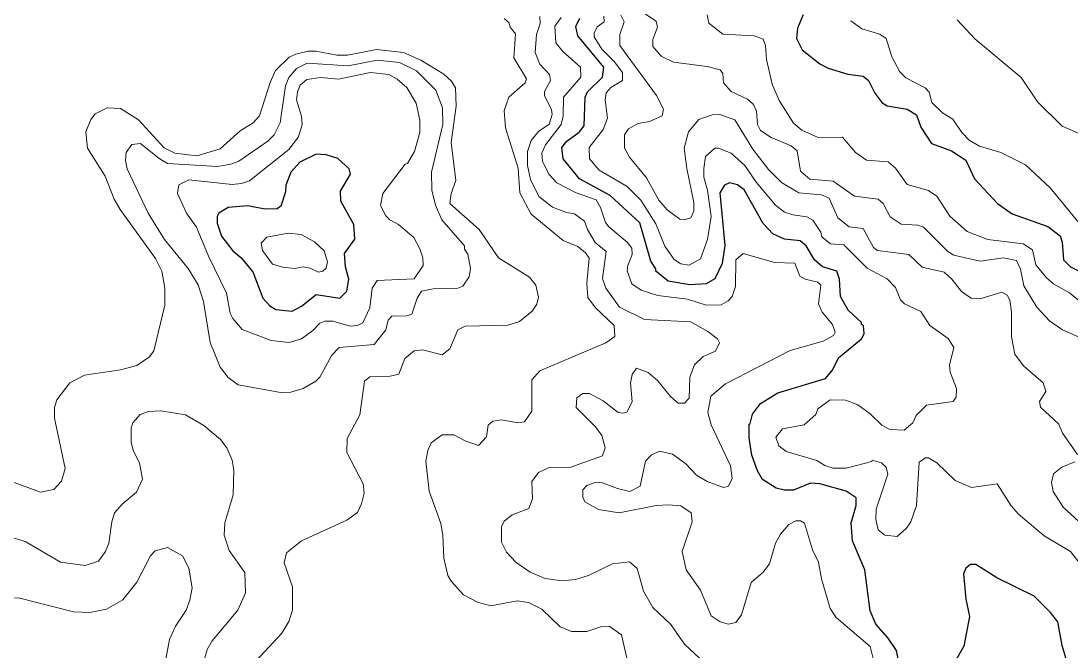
# Model space of a CAD drawing. Extents: x 265 to 291.4, y 7731.5 to 7759.6.
# Drawn here: x 269.974 to 272.004, y 7756.92 to 7758.137 of the extents above; entities that cross this region are included whole.
import ezdxf

# ---------------------------------------------------------------- set-up
doc = ezdxf.new("R2010")
doc.units = 0
doc.header["$LTSCALE"] = 0.032
doc.layers.add('1', color=7, linetype='Continuous', lineweight=25)
doc.layers.add('2', color=7, linetype='Continuous', lineweight=13)

msp = doc.modelspace()

# ---------------------------------------------------------------- linework, layer by layer
at = {"layer": '1'}
for points in [[(271.2015, 7757.6582), (271.1919, 7757.6734), (271.1705, 7757.7473), (271.1132, 7757.7998), (271.0543, 7757.8324), (271.0225, 7757.8706), (271.0201, 7757.8929), (271.0296, 7757.9048), (271.0535, 7757.9223), (271.0631, 7757.935), (271.0654, 7757.99), (271.0694, 7758.0003), (271.0989, 7758.0289), (271.1012, 7758.048), (271.0511, 7758.1085), (271.0471, 7758.1268), (271.0551, 7758.1427)], [(271.4863, 7758.1491), (271.4759, 7758.1236), (271.4735, 7758.1037), (271.4847, 7758.0814), (271.5189, 7758.0544), (271.5348, 7758.0464), (271.573, 7758.0345), (271.6024, 7758.0305), (271.6128, 7758.0226), (271.6255, 7757.9979), (271.639, 7757.9796), (271.6493, 7757.9732), (271.6875, 7757.9669), (271.7058, 7757.9558), (271.7138, 7757.9319), (271.7345, 7757.9008), (271.7734, 7757.8865), (271.8013, 7757.8682), (271.818, 7757.8325), (271.8625, 7757.7847), (271.8904, 7757.7648), (271.9596, 7757.7402), (271.9834, 7757.7219), (271.9874, 7757.71), (271.9898, 7757.6757), (272.0033, 7757.6622), (272.0376, 7757.6455)], [(271.6811, 7756.8476), (271.6668, 7756.9208), (271.6509, 7756.9447), (271.6271, 7756.9717), (271.6159, 7756.9972), (271.6056, 7757.0767), (271.5817, 7757.1324), (271.5793, 7757.1674), (271.5889, 7757.2008), (271.5889, 7757.2159), (271.5698, 7757.2287), (271.5189, 7757.243), (271.5006, 7757.2438), (271.468, 7757.2302), (271.4505, 7757.2302), (271.4346, 7757.2342), (271.4083, 7757.251), (271.398, 7757.2677), (271.3876, 7757.2979), (271.382, 7757.3313), (271.382, 7757.3583), (271.3844, 7757.3591), (271.3884, 7757.3774), (271.4043, 7757.3981), (271.4378, 7757.4188), (271.53, 7757.4466), (271.5435, 7757.4625), (271.5547, 7757.4864), (271.5992, 7757.523), (271.6048, 7757.5325), (271.6032, 7757.5485), (271.5992, 7757.5508), (271.5992, 7757.5548), (271.5738, 7757.5787), (271.5586, 7757.6049), (271.5571, 7757.6384), (271.5515, 7757.6535), (271.5237, 7757.6622), (271.5085, 7757.6757), (271.4926, 7757.7028), (271.4807, 7757.7123), (271.4505, 7757.7155), (271.4282, 7757.7258), (271.4091, 7757.7457), (271.3725, 7757.811), (271.3598, 7757.8205), (271.3439, 7757.8245), (271.3343, 7757.8197), (271.3256, 7757.8054), (271.3351, 7757.7036), (271.3303, 7757.6686)], [(271.3303, 7757.6686), (271.316, 7757.6391), (271.2993, 7757.6296), (271.2675, 7757.6272), (271.2254, 7757.6344), (271.2015, 7757.6535), (271.2015, 7757.6582)], [(272.0264, 7756.8381), (271.9985, 7756.8938), (271.9874, 7756.9304), (271.9787, 7756.9757), (271.9651, 7756.994), (271.9333, 7757.0258), (271.861, 7757.0608), (271.8204, 7757.0871), (271.81, 7757.0871), (271.8013, 7757.0799), (271.7965, 7757.0688), (271.8013, 7757.0195)], [(271.8013, 7757.0195), (271.8084, 7756.9861), (271.7973, 7756.9288), (271.775, 7756.8898), (271.7496, 7756.8747), (271.7424, 7756.8659), (271.74, 7756.854)]]:
    msp.add_lwpolyline(points, dxfattribs=at)
msp.add_lwpolyline([(270.5927, 7757.7888), (270.5921, 7757.8086), (270.6112, 7757.8412), (270.6088, 7757.8515), (270.5866, 7757.8714), (270.5643, 7757.8786), (270.5452, 7757.8802), (270.5134, 7757.8642), (270.4959, 7757.8452), (270.4863, 7757.8197), (270.4855, 7757.807), (270.4768, 7757.7791), (270.4696, 7757.7744), (270.4458, 7757.7736), (270.4132, 7757.7799), (270.375, 7757.7767), (270.3567, 7757.7656), (270.3535, 7757.7593), (270.3535, 7757.7465), (270.3622, 7757.7211), (270.3837, 7757.6932), (270.3996, 7757.6805), (270.4227, 7757.6527), (270.4418, 7757.6018), (270.4553, 7757.5866), (270.4672, 7757.5795), (270.4983, 7757.5763), (270.5166, 7757.5858), (270.5452, 7757.6089), (270.5906, 7757.6017), (270.6041, 7757.6153), (270.608, 7757.6384), (270.6017, 7757.6622), (270.6001, 7757.6877), (270.62, 7757.7155), (270.6176, 7757.7442)], close=True, dxfattribs=at)
at = {"layer": '2'}
for points in [[(271.1625, 7758.1634), (271.2023, 7758.1371), (271.2047, 7758.1252), (271.1959, 7758.1013), (271.1959, 7758.0878), (271.2118, 7758.0695), (271.2357, 7758.0576), (271.3009, 7758.0496), (271.3264, 7758.0432), (271.3312, 7758.0361), (271.3327, 7758.0178), (271.3471, 7758.0011), (271.3789, 7757.986), (271.3908, 7757.9756), (271.3964, 7757.9629), (271.398, 7757.9375), (271.4043, 7757.9255), (271.425, 7757.912), (271.4632, 7757.8961), (271.4751, 7757.8865), (271.4815, 7757.8468), (271.4998, 7757.8316), (271.5443, 7757.8277), (271.5857, 7757.799), (271.6319, 7757.7927), (271.6414, 7757.7847), (271.6549, 7757.7585), (271.6764, 7757.7449), (271.7082, 7757.7426), (271.7194, 7757.7386), (271.7663, 7757.6916), (271.7782, 7757.6845), (271.8291, 7757.6733), (271.8737, 7757.6797), (271.8991, 7757.6741), (271.9071, 7757.6574), (271.9134, 7757.6256), (271.9381, 7757.5843), (271.9628, 7757.558)], [(270.7672, 7757.3217), (270.7886, 7757.3377), (270.8109, 7757.3377), (270.8332, 7757.3257), (270.8586, 7757.317), (270.8745, 7757.3337), (270.8777, 7757.356), (270.8865, 7757.3639), (270.9032, 7757.3663), (270.935, 7757.3607), (270.9477, 7757.3623), (270.962, 7757.383), (270.962, 7757.4435), (270.9772, 7757.4609), (271.1052, 7757.515), (271.1227, 7757.5278), (271.1212, 7757.5485), (271.0854, 7757.5827), (271.0702, 7757.6026), (271.0686, 7757.6304), (271.0726, 7757.6789), (271.0655, 7757.6892), (271.0511, 7757.7012), (271.0225, 7757.7131), (270.9605, 7757.764), (270.939, 7757.8054), (270.9358, 7757.8531), (270.9111, 7757.9311), (270.9087, 7757.9645), (270.9175, 7757.99), (270.9493, 7758.0178), (270.9517, 7758.0257), (270.927, 7758.0663), (270.9302, 7758.1125), (270.9199, 7758.1252), (270.9175, 7758.1347), (270.9088, 7758.1419)], [(270.9772, 7758.1459), (270.978, 7758.1323), (270.9708, 7758.1109), (270.9684, 7758.0767), (270.9772, 7758.0536), (270.9962, 7758.0337), (270.9978, 7758.0226), (270.9867, 7758.0011), (270.9867, 7757.9931), (271.0002, 7757.9653), (271.001, 7757.9566), (270.9955, 7757.9382)], [(271.5253, 7757.5182), (271.5451, 7757.5294), (271.5483, 7757.5357), (271.5435, 7757.5509), (271.5236, 7757.5747), (271.5165, 7757.5906), (271.5205, 7757.6264), (271.5149, 7757.6328), (271.4903, 7757.6383), (271.4799, 7757.6439), (271.4704, 7757.6694), (271.4314, 7757.6702), (271.3709, 7757.6877), (271.3566, 7757.6757), (271.3558, 7757.624), (271.3494, 7757.6049), (271.3415, 7757.5962), (271.328, 7757.589), (271.2993, 7757.5882), (271.2627, 7757.5994), (271.2055, 7757.6065), (271.1737, 7757.6169), (271.1554, 7757.6296), (271.1466, 7757.6543), (271.1474, 7757.6646), (271.1561, 7757.6861), (271.1554, 7757.698), (271.1466, 7757.71), (271.1108, 7757.7394), (271.1044, 7757.7481), (271.0949, 7757.7768), (271.0861, 7757.7919), (271.048, 7757.8054), (271.0106, 7757.8245), (270.9955, 7757.8404), (270.9827, 7757.8659), (270.9811, 7757.8818), (270.9883, 7757.8977), (271.0185, 7757.9375), (271.0225, 7757.9534), (271.0233, 7757.99), (271.0567, 7758.0289), (271.0559, 7758.048), (271.0217, 7758.0783), (271.0082, 7758.095), (271.0066, 7758.1276), (271.0185, 7758.1443)], [(271.1013, 7758.1467), (271.1021, 7758.1355), (271.0885, 7758.126), (271.0822, 7758.1141), (271.0822, 7758.1069), (271.0973, 7758.083), (271.1211, 7758.0592), (271.1371, 7758.0377), (271.137, 7758.0226), (271.1148, 7758.009), (271.106, 7757.9987), (271.1036, 7757.9852), (271.1084, 7757.9494), (271.0997, 7757.9279), (271.0726, 7757.8929), (271.0734, 7757.8706), (271.0925, 7757.8492), (271.1466, 7757.8173), (271.1728, 7757.7911), (271.2015, 7757.745), (271.219, 7757.702), (271.2373, 7757.6765), (271.25, 7757.6678), (271.2659, 7757.6654), (271.2882, 7757.6773), (271.3017, 7757.7147), (271.3089, 7757.7593), (271.3017, 7757.8102), (271.2946, 7757.8356), (271.2946, 7757.8521)], [(271.2616, 7757.8523), (271.2755, 7757.7863), (271.2755, 7757.7696), (271.2691, 7757.7569), (271.2564, 7757.7529), (271.2484, 7757.7545), (271.2238, 7757.772), (271.2078, 7757.7911), (271.184, 7757.834), (271.1506, 7757.8738), (271.141, 7757.8913), (271.141, 7757.9176), (271.149, 7757.9287), (271.1673, 7757.939), (271.1896, 7757.943), (271.2142, 7757.9542), (271.2166, 7757.9669), (271.2031, 7757.9931), (271.1323, 7758.0902), (271.1323, 7758.1109), (271.1402, 7758.1355), (271.1339, 7758.1483)], [(272.0439, 7757.5771), (272.0017, 7757.6121), (271.9707, 7757.6296), (271.9572, 7757.6407), (271.9365, 7757.6662), (271.9301, 7757.6948), (271.9119, 7757.7068), (271.8435, 7757.7147), (271.8037, 7757.7306), (271.7703, 7757.7601), (271.7448, 7757.799), (271.7289, 7757.8094), (271.6875, 7757.8213), (271.6652, 7757.8531), (271.6509, 7757.8651), (271.6088, 7757.8682), (271.5881, 7757.8834), (271.5626, 7757.9128), (271.5157, 7757.912), (271.4839, 7757.9263), (271.468, 7757.9398), (271.4401, 7757.9836), (271.4266, 7758.0154), (271.4155, 7758.0631), (271.4139, 7758.0902), (271.4091, 7758.1021), (271.3916, 7758.1085), (271.3311, 7758.1117), (271.3041, 7758.1331), (271.3009, 7758.1491)], [(271.5786, 7758.1379), (271.6, 7758.122), (271.635, 7758.1117), (271.647, 7758.1037), (271.6581, 7758.0679), (271.6732, 7758.0393), (271.6851, 7758.0273), (271.7225, 7758.0082), (271.7305, 7757.9995), (271.7353, 7757.9796), (271.7559, 7757.9597), (271.7758, 7757.9478), (271.7933, 7757.9215), (271.8077, 7757.9072), (271.8275, 7757.8953), (271.8689, 7757.8834), (271.9166, 7757.8595), (271.9643, 7757.815), (272.0177, 7757.7497)], [(272.0423, 7757.9104), (271.9874, 7757.9343), (271.9397, 7757.9812), (271.9079, 7758.0281), (271.8188, 7758.1029), (271.7846, 7758.1395)], [(269.9168, 7757.2613), (270.0122, 7757.2263), (270.0377, 7757.2319), (270.0528, 7757.2478), (270.06, 7757.2724), (270.0393, 7757.3695), (270.0393, 7757.3902), (270.0433, 7757.4053), (270.0687, 7757.4379), (270.0974, 7757.453), (270.1666, 7757.4633), (270.1984, 7757.4713), (270.223, 7757.488), (270.231, 7757.4999), (270.2525, 7757.5882), (270.2525, 7757.6209), (270.2469, 7757.6535), (270.2342, 7757.6781), (270.1658, 7757.7728), (270.1546, 7757.7927), (270.1371, 7757.8372), (270.1029, 7757.8913), (270.0997, 7757.9231), (270.1093, 7757.947), (270.118, 7757.9581), (270.1411, 7757.9693), (270.1666, 7757.9685), (270.2016, 7757.9462), (270.2509, 7757.8921), (270.2716, 7757.8818), (270.3145, 7757.877), (270.3591, 7757.8905), (270.3981, 7757.9247), (270.4235, 7757.9406), (270.4354, 7757.9542), (270.4561, 7758.0186), (270.4665, 7758.0417), (270.4927, 7758.0671), (270.5054, 7758.0735), (270.5293, 7758.079), (270.5444, 7758.079), (270.585, 7758.0711), (270.6057, 7758.0711), (270.6614, 7758.0822), (270.7139, 7758.0767), (270.7473, 7758.0615), (270.7918, 7758.0345), (270.8069, 7758.021), (270.8141, 7758.0082), (270.8157, 7757.9725), (270.8061, 7757.9025), (270.8149, 7757.8293), (270.8061, 7757.8038), (270.8037, 7757.7847), (270.8602, 7757.7346), (270.8976, 7757.6797), (270.9573, 7757.6423), (270.97, 7757.6264), (270.9748, 7757.6034), (270.9716, 7757.5898), (270.9628, 7757.5763), (270.9382, 7757.5564), (270.9159, 7757.5493), (270.8332, 7757.5477)], [(271.2616, 7757.8523), (271.2564, 7757.8913), (271.2651, 7757.9231), (271.285, 7757.947), (271.3105, 7757.9557), (271.3256, 7757.9565), (271.3542, 7757.9462), (271.3892, 7757.8897), (271.4194, 7757.85), (271.4449, 7757.8253), (271.4783, 7757.8054), (271.5221, 7757.8014), (271.5372, 7757.7951), (271.5539, 7757.7569), (271.5754, 7757.7394), (271.6024, 7757.7362), (271.6223, 7757.6996), (271.6303, 7757.694), (271.6907, 7757.6861), (271.717, 7757.6614), (271.7591, 7757.6519), (271.7742, 7757.6383), (271.7925, 7757.6145), (271.8116, 7757.6018), (271.8307, 7757.601), (271.8705, 7757.6129), (271.8808, 7757.6073), (271.8864, 7757.5978), (271.8896, 7757.5747), (271.8896, 7757.527), (271.8959, 7757.4936), (271.9126, 7757.4705), (271.9508, 7757.4379), (271.9556, 7757.4212), (271.9437, 7757.4021), (271.9453, 7757.3909), (271.9811, 7757.3583), (271.9882, 7757.3408), (272.0169, 7757.2995)], [(270.9955, 7757.9382), (270.9748, 7757.9239), (270.9605, 7757.9064), (270.9533, 7757.885), (270.9533, 7757.8579), (270.9597, 7757.8309)], [(271.2946, 7757.8521), (271.2976, 7757.8753), (271.316, 7757.8913)], [(271.783, 7757.4268), (271.771, 7757.4586), (271.7695, 7757.4721), (271.7782, 7757.5063), (271.7671, 7757.5238), (271.7313, 7757.5485), (271.7138, 7757.5755), (271.6828, 7757.5906), (271.6748, 7757.5986), (271.6652, 7757.6224), (271.6493, 7757.6391), (271.6104, 7757.6598), (271.565, 7757.7044), (271.5396, 7757.7068), (271.5228, 7757.7203), (271.5205, 7757.729), (271.5054, 7757.7521), (271.4934, 7757.7585), (271.4664, 7757.7624), (271.4505, 7757.768), (271.433, 7757.7815), (271.3956, 7757.8261), (271.3741, 7757.8579), (271.3471, 7757.8818), (271.3232, 7757.8913), (271.316, 7757.8913)], [(270.9597, 7757.8309), (270.9756, 7757.7982), (271.0018, 7757.7776), (271.0289, 7757.7672), (271.0448, 7757.7648), (271.0639, 7757.7505), (271.0694, 7757.7346), (271.0846, 7757.7092), (271.106, 7757.6916), (271.0989, 7757.6399), (271.1052, 7757.6209), (271.1315, 7757.5843), (271.18, 7757.5604), (271.2691, 7757.5556), (271.3025, 7757.5373), (271.3208, 7757.523), (271.3248, 7757.5151), (271.3168, 7757.4991), (271.293, 7757.4888), (271.2763, 7757.4729), (271.2675, 7757.449), (271.2659, 7757.4085), (271.2572, 7757.3989), (271.2452, 7757.3989), (271.2301, 7757.4116), (271.2047, 7757.4427), (271.1872, 7757.4578), (271.1641, 7757.4665), (271.1561, 7757.4538), (271.153, 7757.4379), (271.1561, 7757.4013), (271.1458, 7757.3814), (271.1394, 7757.379), (271.1291, 7757.3806), (271.0997, 7757.4029), (271.0734, 7757.4172), (271.0607, 7757.4172), (271.0488, 7757.4092), (271.048, 7757.3902), (271.0854, 7757.3528), (271.0973, 7757.3361), (271.1036, 7757.3122), (271.0989, 7757.2971), (271.0352, 7757.274), (270.9971, 7757.2748), (270.9748, 7757.2645), (270.962, 7757.247), (270.9636, 7757.2136), (270.9565, 7757.1953), (270.9239, 7757.1825), (270.9088, 7757.1706), (270.9032, 7757.1595), (270.9032, 7757.13), (270.9127, 7757.1109), (270.931, 7757.0911), (270.9589, 7757.072), (270.9875, 7757.06), (271.0209, 7757.0553), (271.0464, 7757.0576), (271.0718, 7757.0656), (271.118, 7757.0879), (271.1506, 7757.0918), (271.1657, 7757.0791), (271.1776, 7757.0354), (271.1959, 7757.0036), (271.2309, 7756.9709), (271.2572, 7756.9327), (271.2866, 7756.9049)], [(270.8332, 7757.5477), (270.8189, 7757.5405), (270.8037, 7757.5039), (270.7886, 7757.492), (270.7505, 7757.5015), (270.7345, 7757.4999), (270.7162, 7757.4848)], [(271.9628, 7757.558), (271.9882, 7757.5405), (272.02, 7757.5262), (272.0447, 7757.5023), (272.0646, 7757.4283), (272.0837, 7757.4005), (272.1099, 7757.3774)], [(271.3463, 7757.2772), (271.3089, 7757.3568), (271.3025, 7757.3806), (271.3081, 7757.4124), (271.3367, 7757.4363), (271.4616, 7757.5007), (271.5253, 7757.5182)], [(270.7162, 7757.4848), (270.7051, 7757.4546), (270.6884, 7757.4506), (270.6486, 7757.4498), (270.6383, 7757.4411), (270.6295, 7757.3758), (270.6049, 7757.3305), (270.6041, 7757.3035), (270.6359, 7757.243), (270.6375, 7757.2247), (270.6327, 7757.204), (270.6248, 7757.1873), (270.6041, 7757.1722), (270.5166, 7757.1324), (270.4879, 7757.1093), (270.4832, 7757.0903), (270.4991, 7757.0433), (270.4991, 7756.9988), (270.4919, 7756.9765), (270.4784, 7756.9542), (270.4291, 7756.9009)], [(271.682, 7757.3464), (271.6987, 7757.3607), (271.705, 7757.375), (271.7249, 7757.3949), (271.7766, 7757.4021), (271.7822, 7757.41), (271.783, 7757.4268)], [(272.0224, 7757.0879), (272.0033, 7757.1117), (271.9524, 7757.142), (271.9031, 7757.1841), (271.8888, 7757.2), (271.8617, 7757.243), (271.8124, 7757.2358), (271.7806, 7757.2494), (271.7448, 7757.2836), (271.7289, 7757.2931), (271.7233, 7757.2931), (271.7106, 7757.2844), (271.7058, 7757.2008), (271.6947, 7757.169), (271.6867, 7757.1571), (271.6684, 7757.1412), (271.6446, 7757.1435), (271.6318, 7757.1539), (271.6271, 7757.1738), (271.6279, 7757.1937), (271.6501, 7757.2613), (271.647, 7757.2748), (271.6382, 7757.2836), (271.6199, 7757.2883), (271.6191, 7757.2859), (271.5698, 7757.2732), (271.5443, 7757.2732), (271.5284, 7757.278), (271.5133, 7757.2875), (271.4537, 7757.305), (271.4393, 7757.3162), (271.4338, 7757.3329), (271.4465, 7757.3488), (271.4887, 7757.3567), (271.5109, 7757.3766), (271.5149, 7757.3878), (271.5387, 7757.4053), (271.5682, 7757.4045), (271.5921, 7757.3957), (271.6159, 7757.3782), (271.639, 7757.356), (271.6541, 7757.348), (271.682, 7757.3464)], [(270.3113, 7756.8397), (270.3344, 7756.9224), (270.3439, 7756.9391), (270.3933, 7756.9988), (270.4084, 7757.0322), (270.4068, 7757.0712), (270.3766, 7757.1141), (270.367, 7757.1436), (270.3686, 7757.1674), (270.3845, 7757.2215), (270.3861, 7757.2693), (270.3829, 7757.2883), (270.3726, 7757.3122), (270.3599, 7757.3281), (270.328, 7757.3552), (270.2923, 7757.3758), (270.2445, 7757.3838), (270.2207, 7757.3822), (270.2048, 7757.3766), (270.1904, 7757.3607), (270.1872, 7757.3504), (270.1872, 7757.3233), (270.1912, 7757.3074), (270.2032, 7757.2836), (270.2095, 7757.2518), (270.1976, 7757.2263), (270.1698, 7757.2032), (270.1554, 7757.1865), (270.1499, 7757.169), (270.1443, 7757.1277), (270.1379, 7757.1117), (270.1244, 7757.0934), (270.0982, 7757.0847), (270.0504, 7757.0911), (269.9836, 7757.1308), (269.9518, 7757.1412)], [(270.7918, 7757.099), (270.7902, 7757.1436), (270.7862, 7757.1658), (270.7632, 7757.2287), (270.7568, 7757.2868), (270.7608, 7757.3074), (270.7672, 7757.3217)], [(271.639, 7756.8381), (271.6159, 7756.928), (271.5507, 7756.9845), (271.5388, 7757.002), (271.5221, 7757.0592), (271.5165, 7757.0911), (271.5046, 7757.1149), (271.4894, 7757.1666), (271.4815, 7757.1714), (271.4727, 7757.1714), (271.4592, 7757.1642), (271.4425, 7757.1451), (271.433, 7757.1277), (271.4218, 7757.0879), (271.4091, 7757.072), (271.386, 7757.0521), (271.3677, 7756.9892), (271.3566, 7756.9749), (271.3423, 7756.9717), (271.3264, 7756.9757), (271.3089, 7756.9876), (271.2882, 7757.037), (271.2603, 7757.0767), (271.2524, 7757.1117), (271.2723, 7757.169), (271.2699, 7757.1865), (271.25, 7757.2), (271.2262, 7757.2024), (271.2023, 7757.2008), (271.1307, 7757.1865), (271.0909, 7757.1929), (271.0647, 7757.208), (271.0607, 7757.2167), (271.0607, 7757.2311), (271.0686, 7757.2398), (271.0846, 7757.2454), (271.0989, 7757.2446), (271.1275, 7757.2334), (271.1514, 7757.2279), (271.1713, 7757.2382), (271.1816, 7757.2868), (271.1927, 7757.2979), (271.2087, 7757.3058), (271.2341, 7757.3003), (271.2596, 7757.2812), (271.2802, 7757.2597), (271.3009, 7757.247), (271.3328, 7757.2358), (271.3423, 7757.2382), (271.3494, 7757.2533), (271.3463, 7757.2772)], [(272.0121, 7757.2852), (271.9866, 7757.2748), (271.9707, 7757.2621), (271.9667, 7757.2454), (271.9699, 7757.2279), (271.989, 7757.1977), (272.0352, 7757.1555)], [(269.9041, 7756.9065), (269.9025, 7756.955), (269.9096, 7756.9948), (269.9263, 7757.0139), (269.9454, 7757.0211), (269.9693, 7757.0226), (270.0759, 7756.9956), (270.1077, 7756.994), (270.1395, 7757.0004), (270.1713, 7757.0187), (270.1984, 7757.0529), (270.2246, 7757.1038), (270.2334, 7757.1133), (270.2573, 7757.1197), (270.2867, 7757.1038), (270.2986, 7757.0799), (270.305, 7757.0417), (270.301, 7757.0179), (270.2938, 7756.9988), (270.2732, 7756.9678), (270.2616, 7756.9415), (270.2525, 7756.8938)], [(271.1546, 7756.8667), (271.1355, 7756.9511), (271.1116, 7756.9677), (271.0973, 7756.967), (271.0686, 7756.9574), (271.0384, 7756.9574), (271.0169, 7756.9662), (270.9811, 7757.0004), (270.9557, 7757.0131), (270.9334, 7757.0163), (270.8825, 7757.0067), (270.8571, 7757.0139), (270.83, 7757.0282), (270.8061, 7757.0545), (270.7998, 7757.0656), (270.7918, 7757.099)]]:
    msp.add_lwpolyline(points, dxfattribs=at)
for points in [[(270.607, 7758.0507), (270.663, 7758.0615), (270.7059, 7758.0568), (270.7393, 7758.0409), (270.7767, 7758.0035), (270.7894, 7757.9693), (270.7902, 7757.9375), (270.7679, 7757.8452), (270.7687, 7757.8102), (270.7759, 7757.7815), (270.7878, 7757.7529), (270.8316, 7757.7028), (270.8316, 7757.6964), (270.838, 7757.6869), (270.8435, 7757.659), (270.8411, 7757.6431), (270.8284, 7757.6248), (270.8189, 7757.6208), (270.7711, 7757.6193), (270.7489, 7757.6153), (270.7401, 7757.6018), (270.7298, 7757.5707), (270.7202, 7757.5676), (270.6916, 7757.5667), (270.6844, 7757.5588), (270.6796, 7757.5405), (270.6574, 7757.5119), (270.5898, 7757.5063), (270.5754, 7757.4912), (270.5524, 7757.449), (270.5444, 7757.4411), (270.5198, 7757.4267), (270.4959, 7757.4196), (270.48, 7757.4188), (270.3941, 7757.4339), (270.375, 7757.4482), (270.3591, 7757.4681), (270.34, 7757.5159), (270.3272, 7757.5954), (270.3169, 7757.6272), (270.2978, 7757.659), (270.2517, 7757.7147), (270.2199, 7757.7656), (270.1793, 7757.8515), (270.1761, 7757.8675), (270.1777, 7757.8834), (270.1888, 7757.8985), (270.2055, 7757.9008), (270.2413, 7757.8714), (270.2573, 7757.8619), (270.3543, 7757.8563), (270.3798, 7757.8603), (270.3957, 7757.8666), (270.4514, 7757.9048), (270.4641, 7757.9176), (270.4752, 7757.9406), (270.4855, 7758.0122), (270.4919, 7758.0281), (270.507, 7758.0456), (270.5277, 7758.056)], [(270.6502, 7758.0377), (270.6852, 7758.0337), (270.7019, 7758.0249), (270.7202, 7758.009), (270.7385, 7757.9788), (270.7457, 7757.9454), (270.7457, 7757.9215), (270.7353, 7757.885), (270.7218, 7757.8619), (270.717, 7757.8603), (270.6741, 7757.8038), (270.6693, 7757.7807), (270.6796, 7757.7609), (270.6876, 7757.7529), (270.7043, 7757.7442), (270.7337, 7757.7187), (270.7457, 7757.6972), (270.7512, 7757.6797), (270.752, 7757.6646), (270.7345, 7757.6391), (270.6629, 7757.636), (270.6534, 7757.6209), (270.6486, 7757.5827), (270.6351, 7757.554), (270.6248, 7757.5485), (270.6105, 7757.5477), (270.577, 7757.5572), (270.5619, 7757.5572), (270.5524, 7757.5532), (270.5388, 7757.5389), (270.5166, 7757.523), (270.4927, 7757.5158), (270.4577, 7757.5198), (270.402, 7757.5413), (270.3837, 7757.562), (270.379, 7757.5723), (270.3718, 7757.6113), (270.3368, 7757.6829), (270.3137, 7757.7386), (270.2946, 7757.7656), (270.2771, 7757.8038), (270.2795, 7757.8205), (270.2986, 7757.8301), (270.3829, 7757.8213), (270.4004, 7757.8229), (270.4164, 7757.8285), (270.4919, 7757.8889), (270.511, 7757.9136), (270.5182, 7757.9375), (270.5166, 7757.9534), (270.507, 7757.9852), (270.5086, 7758.0003), (270.5142, 7758.013), (270.5269, 7758.0242), (270.5532, 7758.0281), (270.5882, 7758.0249)], [(270.5161, 7757.7245), (270.542, 7757.7107), (270.5603, 7757.6932), (270.5667, 7757.6718), (270.5643, 7757.6598), (270.5579, 7757.6535), (270.5492, 7757.6519), (270.5333, 7757.6598), (270.5198, 7757.6622), (270.5039, 7757.659), (270.48, 7757.6614), (270.4609, 7757.667), (270.441, 7757.694), (270.4386, 7757.7076), (270.4498, 7757.7195), (270.4911, 7757.7274)]]:
    msp.add_lwpolyline(points, close=True, dxfattribs=at)

doc.saveas('drawing.dxf')
